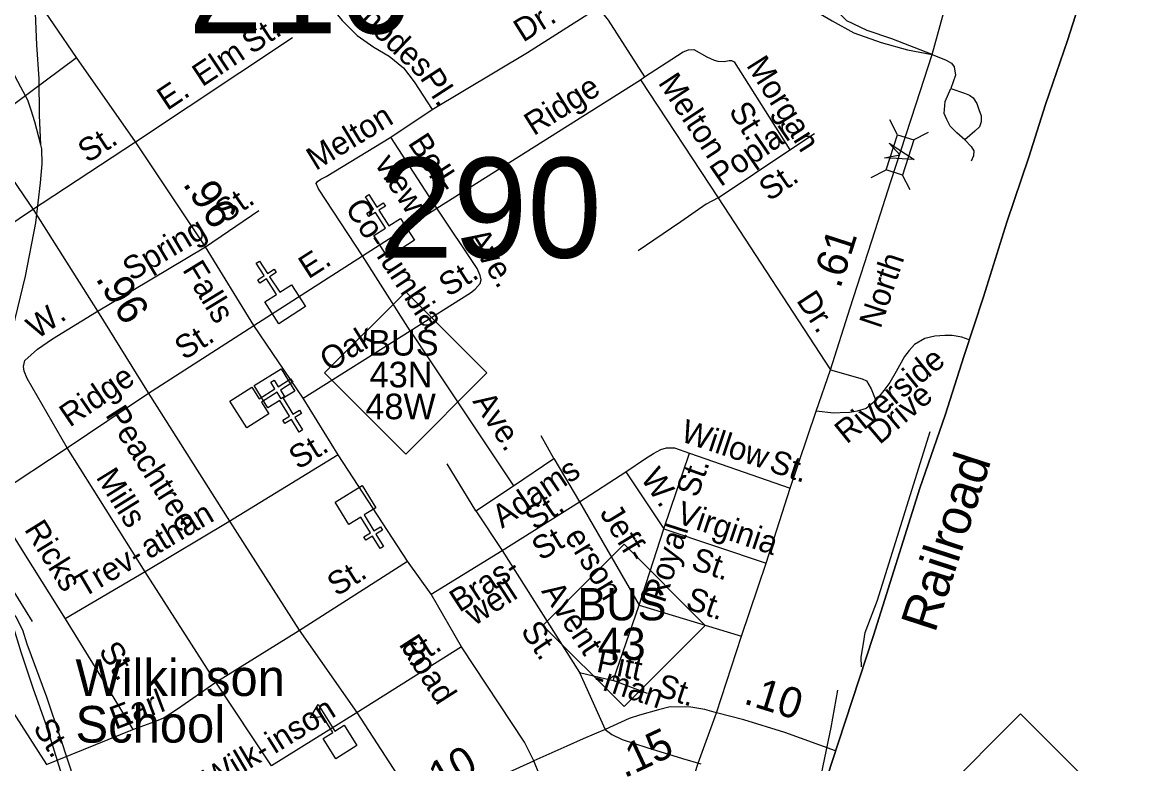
# Model space of a CAD drawing. Extents: x 2220236 to 2384410, y 720751 to 894131.
# Drawn here: x 2354211 to 2358744, y 802935 to 805976 of the extents above; entities that cross this region are included whole.
import ezdxf

# ---------------------------------------------------------------- set-up
doc = ezdxf.new("R2010")
doc.units = 0
doc.layers.add('Default', color=7, linetype='Continuous')

msp = doc.modelspace()

# ---------------------------------------------------------------- linework, layer by layer
at = {"layer": 'Default'}
for p, q in [((2354676.1, 805485.7), (2355318.8, 805913.3)), ((2355911.2, 805213), (2356746.3, 805739.4)), ((2356746.3, 805739.4), (2356762.1, 805752)), ((2356746.3, 805739.4), (2357064.1, 805255.7)), ((2355721.9, 805505), (2355892.1, 805618.2)), ((2357799.2, 805514.4), (2357767.5, 805575.8)), ((2354245.7, 805202.6), (2354676.1, 805485.7)), ((2355911.2, 805213), (2355721.9, 805505)), ((2357357.7, 805451.9), (2357458.8, 805519.1)), ((2357864.9, 805493.4), (2357926.2, 805525)), ((2357064.1, 805255.7), (2357357.7, 805451.9)), ((2357691.5, 805339), (2357752.8, 805370.6)), ((2357851.7, 805287.8), (2357820, 805349.1)), ((2355606.8, 805017.3), (2355911.2, 805213)), ((2357064.1, 805255.7), (2357524.7, 804550.2)), ((2353289.1, 804554.1), (2354245.7, 805202.6)), ((2354963.2, 805055.2), (2355181.3, 805203.8)), ((2354516.5, 804787.9), (2354963.2, 805055.2)), ((2355160.9, 804731.8), (2355606.8, 805017.3)), ((2355801.6, 804710.4), (2355606.8, 805017.3)), ((2354724.5, 804452.6), (2355160.9, 804731.8)), ((2355362.5, 804434.3), (2355801.6, 804710.4)), ((2355801.6, 804710.4), (2356225.1, 804075.2)), ((2357540.6, 804544.4), (2357540.6, 804544.4)), ((2354396.3, 804230.6), (2354724.5, 804452.6)), ((2356391.1, 804186.7), (2356338, 804280)), ((2353828.1, 803856), (2354396.3, 804230.6)), ((2354715.3, 803722.8), (2354396.3, 804230.6)), ((2355507.3, 804202.1), (2355058.7, 803926.9)), ((2356225.1, 804075.2), (2356391.1, 804186.7)), ((2356391.1, 804186.7), (2356495.3, 804009.9)), ((2356841.7, 803898.4), (2356946.8, 804209.4)), ((2356946.8, 804209.4), (2357359.8, 804064.9)), ((2356070.5, 803972.6), (2355953.5, 804165.5)), ((2356495.3, 804009.9), (2356685.6, 804132.3)), ((2356685.6, 804132.3), (2356841.7, 803898.4)), ((2356070.5, 803972.6), (2356225.1, 804075.2)), ((2356178.5, 803809.2), (2356495.3, 804009.9)), ((2356495.3, 804009.9), (2356740.8, 803585.9)), ((2356070.5, 803972.6), (2356178.5, 803809.2)), ((2355058.7, 803926.9), (2354715.3, 803722.8)), ((2356740.8, 803585.9), (2356841.7, 803898.4)), ((2356841.7, 803898.4), (2357261.3, 803758)), ((2355887.9, 803630.8), (2356178.5, 803809.2)), ((2356178.5, 803809.2), (2356496.3, 803309.7)), ((2355344, 803480.3), (2355790.4, 803765.6)), ((2354715.3, 803722.8), (2354387.6, 803529.1)), ((2355004.7, 803270.4), (2354715.3, 803722.8)), ((2356634.3, 803277.4), (2356740.8, 803585.9)), ((2356740.8, 803585.9), (2357160.3, 803458.1)), ((2355004.7, 803270.4), (2355344, 803480.3)), ((2356012.6, 803414.4), (2355579.9, 803143.2)), ((2356496.3, 803309.7), (2356601.2, 803075.4)), ((2356496.3, 803309.7), (2356634.3, 803277.4)), ((2355232.8, 802927.1), (2355004.7, 803270.4)), ((2356774.7, 803223.7), (2356634.3, 803277.4)), ((2354174.4, 803146.4), (2354311, 802932.1)), ((2355579.9, 803143.2), (2355232.8, 802927.1)), ((2354311, 802932.1), (2354664.4, 803075.4)), ((2356536.6, 802401.1), (2356308, 802947.4))]:
    msp.add_line(p, q, dxfattribs=at)
for points in [[(2358495.7, 805900.2), (2358583.1, 806175.7), (2358667.6, 806433.2), (2358735, 806641.3), (2358807.1, 806865.5), (2358853.6, 807010.9), (2358948.6, 807303.5), (2359065.4, 807661.7), (2359185.9, 808033.2), (2359310.3, 808418), (2359404.3, 808704), (2359474.6, 808924.4), (2359566.7, 809206.6), (2359631.2, 809404.2), (2359734.7, 809726.3), (2359812.6, 809956.2), (2359893.3, 810213.7), (2359976.8, 810464.5), (2360055.6, 810704.9), (2360122.1, 810917.7), (2360182.9, 811098.2), (2360257.9, 811329.1), (2360335.7, 811570.5), (2360358.2, 811638.9)], [(2356358.6, 807177.2), (2356678.5, 806903.4), (2356717.6, 806862.4), (2356796.6, 806788.3), (2356873.1, 806706.8), (2356949.6, 806610.5), (2357026.1, 806504.4), (2357097.7, 806385.8), (2357171.7, 806284.6), (2357255.6, 806180.9), (2357339.5, 806111.7), (2357425.9, 806042.6), (2357532, 805980.8), (2357620.8, 805931.5), (2357731.9, 805892), (2357840.5, 805862.3), (2357941.9, 805843.2)], [(2358807.1, 806865.5), (2358735, 806641.3), (2358667.6, 806433.2), (2358583.1, 806175.7), (2358495.7, 805900.2)], [(2356308, 802947.4), (2356270.2, 803024), (2356012.6, 803414.4), (2355887.9, 803630.8), (2355790.4, 803765.6), (2355507.3, 804202.1), (2355362.5, 804434.3), (2355160.9, 804731.8), (2354963.2, 805055.2), (2354676.1, 805485.7), (2354434, 805830.5), (2354250.4, 806100), (2353919.2, 806542.8)], [(2353682, 806503.7), (2353791.9, 806122.5), (2353838.8, 805926), (2353869.9, 805835.6), (2353914.4, 805743.6), (2353994.4, 805616.1), (2354148, 805366.9), (2354259.2, 805203.8), (2354519.5, 804790.9), (2354727.5, 804455.6), (2355061.7, 803929.9), (2355347, 803483.3), (2355582.9, 803146.2), (2355866.4, 802709.3)], [(2357941.9, 805843.2), (2357776.3, 805906.8), (2357675.1, 805941.3), (2357591.2, 805980.8), (2357536.9, 806035.2), (2357509.8, 806069.7), (2357499.9, 806109.3), (2357492.5, 806151.2), (2357495, 806193.2), (2357507.3, 806222.8), (2357519.7, 806250), (2357554.2, 806287), (2357598.6, 806316.7), (2357640.6, 806329), (2357687.5, 806331.5), (2357851.6, 806297.8)], [(2354288.3, 805473.1), (2354263.3, 805566.7), (2354248.7, 805614.5), (2354234.2, 805656.3), (2354205.6, 805710), (2354181.1, 805755.6), (2354166.4, 805813.4), (2354159.7, 805873.4), (2354160.9, 805937.2), (2354176.1, 806001.5), (2354197.5, 806055.6), (2354228.9, 806100.1), (2354272.2, 806146.5), (2354315.8, 806187.1), (2354365.4, 806215.7), (2354419.2, 806242.3), (2354500.7, 806263.3), (2354550.7, 806275.9)], [(2357941.9, 805843.2), (2357984.5, 806002.3), (2358027, 806167.5), (2358039.3, 806215.3)], [(2355485.2, 806050.4), (2355497.1, 806014.4), (2355522.5, 805982.4), (2355585.1, 805921.1), (2355653.1, 805873.3), (2355715.5, 805836.1), (2355774, 805788.8), (2355818.8, 805731.2), (2355892.1, 805618.2)], [(2354288.3, 805473.1), (2354282.9, 805594.9), (2354281.1, 805742.9), (2354271.4, 805882.5), (2354265.9, 806012.6)], [(2355892.1, 805618.2), (2356283.1, 805851.8), (2356545.5, 806018.4), (2356565, 806024.2), (2356585.5, 806018.4), (2356613.5, 805983.7), (2356762.1, 805752)], [(2356683.2, 800333.5), (2356770.6, 800597.6), (2356830.4, 800786.7), (2356901.6, 801006.1), (2357006, 801319.7), (2357067.7, 801514.5), (2357144.6, 801754.8), (2357269, 802139.6), (2357376.3, 802467.4), (2357468.4, 802751.5), (2357555.8, 803019.4), (2357701, 803461.2), (2357890.9, 804065.5), (2357994.4, 804364.8), (2358072.3, 804609.9), (2358151.1, 804850.3), (2358246.9, 805155.3), (2358337.1, 805422.3), (2358405.5, 805638.9), (2358495.7, 805900.2)], [(2358495.7, 805900.2), (2358405.5, 805638.9), (2358337.1, 805422.3), (2358246.9, 805155.3), (2358151.1, 804850.3), (2358072.3, 804609.9), (2357994.4, 804364.8), (2357890.9, 804065.5), (2357701, 803461.2), (2357555.8, 803019.4), (2357468.4, 802751.5), (2357376.3, 802467.4), (2357269, 802139.6), (2357144.6, 801754.8), (2357067.7, 801514.5), (2357006, 801319.7), (2356901.6, 801006.1), (2356830.4, 800786.7), (2356770.6, 800597.6), (2356683.2, 800333.5)], [(2356762.1, 805752), (2356920.9, 805854.5), (2356942.7, 805862.7), (2356964.8, 805863.3), (2357017.2, 805833.6), (2357047.3, 805820), (2357063.3, 805816.2), (2357089.4, 805814.5), (2357109.4, 805818.7), (2357119.4, 805818.9), (2357129.4, 805812.9), (2357357.7, 805451.9)], [(2352916.8, 805136.5), (2353030.8, 805138), (2353184.9, 805133.9), (2353312.9, 805123.3), (2353395, 805118.2), (2353464.7, 805131.1), (2353508.6, 805147.7), (2353586, 805192.7), (2353930.6, 805456.6), (2354434, 805830.5)], [(2357772.5, 805322.8), (2357875.3, 805641.1), (2357941.9, 805843.2)], [(2357941.9, 805843.2), (2357998.7, 805820.1), (2358020.5, 805807.7), (2358031.1, 805793), (2358036.5, 805758.3), (2358017.8, 805703.7)], [(2358075.1, 805494), (2358042.2, 805521.5), (2358015.6, 805549.1), (2358001.4, 805576.6), (2357990.7, 805601.5), (2357994.4, 805650.9), (2358017.8, 805703.7)], [(2358017.8, 805703.7), (2358074.2, 805684.2), (2358094.2, 805676.2), (2358109.7, 805665.5), (2358123.9, 805642.4), (2358132.8, 805618.4), (2358141.7, 805591.7), (2358141.7, 805567.7), (2358135.5, 805547.3), (2358116, 805529.5), (2358075.1, 805494)], [(2355606.8, 805017.3), (2355426.2, 805292.7), (2355416.8, 805314.8), (2355421.5, 805322.7), (2355435.7, 805332.2), (2355457.5, 805343.1), (2355721.9, 805505)], [(2358075.1, 805494), (2358101.7, 805466.4), (2358112.4, 805448.7), (2358110.6, 805427.3), (2358101.7, 805406)], [(2354141.1, 804589.5), (2354224.8, 804934.4), (2354268.1, 805152.9), (2354286.3, 805316.9), (2354293.3, 805395), (2354292.5, 805457), (2354288.3, 805473.1)], [(2357057.8, 803144), (2357160.3, 803458.1), (2357261.3, 803758), (2357359.8, 804064.9), (2357465.5, 804380.6), (2357524.7, 804550.2), (2357604.9, 804804), (2357707.4, 805121.2), (2357772.5, 805322.8)], [(2355801.6, 804710.4), (2356049, 804866.3), (2356068.8, 804880.7), (2356088.6, 804904.9), (2356092.5, 804918.9), (2356088.1, 804936.9), (2356075.9, 804966.6), (2355911.2, 805213)], [(2357064.1, 805255.7), (2357015.1, 805229.3), (2356911.2, 805157.3), (2356800.6, 805082.7), (2356736.7, 805038.7)], [(2354396.3, 804230.6), (2354232, 804514.6), (2354219.5, 804544.5), (2354217.3, 804564.4), (2354223, 804588.4), (2354274.5, 804635.1), (2354336, 804677.9), (2354516.5, 804787.9)], [(2358092.9, 804673), (2358063.3, 804685.1), (2358023.8, 804691.5), (2357993.9, 804691.5), (2357952.9, 804688.3), (2357911.9, 804678.8), (2357869, 804654.3), (2357847.4, 804630.2), (2357828.3, 804604.7), (2357793.6, 804543.1), (2357768.3, 804498.9), (2357743.1, 804465.8), (2357725.8, 804443.7), (2357709.9, 804424.5)], [(2357524.7, 804550.2), (2357654.9, 804513.9), (2357672.8, 804506), (2357691.4, 804472.3), (2357709.9, 804424.5)], [(2357709.9, 804424.5), (2357670.2, 804392), (2357634.5, 804381.6), (2357604.5, 804375.1), (2357564.5, 804374.7), (2357538.6, 804372.4), (2357465.5, 804380.6)], [(2357651.6, 803332.5), (2357650.4, 803372.2), (2357659.8, 803428.2), (2357667.3, 803474.3), (2357717.7, 803606.8), (2357933.2, 804297.1)], [(2356685.6, 804132.3), (2356767, 804187.3), (2356798.8, 804207.6), (2356828.5, 804224), (2356852.5, 804230.2), (2356884.5, 804230.7), (2356946.8, 804209.4)], [(2354078.5, 804021.5), (2354223.6, 803791.1), (2354387.6, 803529.1)], [(2354080.8, 803781.1), (2354133.6, 803713.6), (2354166.3, 803658.1), (2354251.8, 803519.2)], [(2354147.2, 803581.9), (2354185.6, 803538.5), (2354212.4, 803484.7), (2354230.9, 803427.1), (2354311.6, 803210.1), (2354367.5, 803042.7), (2354425.6, 802863.6), (2354467.2, 802726), (2354482, 802668.2), (2354509, 802590.7), (2354533.7, 802534.8), (2354570.4, 802467.3), (2354598.8, 802429.7), (2354629.2, 802394.1), (2354692.1, 802330.8)], [(2354147.2, 803581.9), (2354172.1, 803506.3), (2354205.4, 803394.6), (2354255.1, 803247.4), (2354313.1, 803086.1), (2354367.1, 802908.8), (2354402.6, 802785.2), (2354437.7, 802683.8), (2354452.5, 802636), (2354470.9, 802592.1), (2354493.6, 802540.4), (2354536.4, 802472.9), (2354570.9, 802425.3), (2354599.3, 802391.7), (2354621.5, 802378), (2354692.1, 802330.8)], [(2354387.6, 803529.1), (2354520.9, 803312.1), (2354664.4, 803075.4)], [(2354664.4, 803075.4), (2354740.1, 803103.8), (2354789, 803122.7), (2354848.1, 803160.5), (2355004.7, 803270.4)], [(2357440.5, 802687.5), (2357488.3, 802894.4), (2357527.9, 803084.7), (2357554.1, 803237)], [(2357057.8, 803144), (2357009.3, 803158.5), (2356952.1, 803167.7), (2356867.8, 803168.5), (2356819.7, 803156.7), (2356742.4, 803134.6), (2356699, 803121.2), (2356601.2, 803075.4), (2356511.3, 803037.5), (2356443.5, 803007.5), (2356308, 802947.4)], [(2356854.9, 802520.3), (2356905.6, 802700.7), (2356982.8, 802937.8), (2357057.8, 803144)], [(2357545.5, 802988.1), (2357337.6, 803063.9), (2357169.7, 803116.3), (2357057.8, 803144)], [(2356601.2, 803075.4), (2356628, 803054.9), (2356670.6, 803034.4), (2356771.6, 803002.8), (2356918.2, 802957), (2356993, 802935.4)], [(2355866.4, 802709.3), (2356034.3, 802807), (2356108.5, 802849.6), (2356193.8, 802895.2), (2356308, 802947.4)]]:
    msp.add_lwpolyline(points, dxfattribs=at)
for points in [[(2357752.8, 805370.6), (2357798.8, 805514.5), (2357866.1, 805493), (2357820, 805349.1)], [(2357765.2, 805480.1), (2357867.3, 805413.4), (2357745.5, 805420.2), (2357809.4, 805432.4)], [(2355652.6, 805101), (2355700.6, 805131.7), (2355659.6, 805195.9), (2355632.6, 805178.7), (2355624, 805192.2), (2355651, 805209.4), (2355618.7, 805260.1), (2355632.2, 805268.7), (2355664.5, 805218), (2355691.5, 805235.2), (2355700.1, 805221.7), (2355673.1, 805204.5), (2355714.1, 805140.3), (2355762.7, 805171.2), (2355820, 805081.5), (2355709.9, 805011.2)], [(2355205.5, 804828.7), (2355253.4, 804859.6), (2355212.2, 804923.7), (2355185.3, 804906.4), (2355176.7, 804919.8), (2355203.6, 804937.1), (2355171.1, 804987.7), (2355184.5, 804996.4), (2355217.1, 804945.8), (2355244, 804963.1), (2355252.6, 804949.6), (2355225.7, 804932.3), (2355266.9, 804868.3), (2355315.4, 804899.3), (2355373, 804809.8), (2355263.1, 804739.2)], [(2355450.6, 804537.6), (2355783.6, 804870.6), (2356116.6, 804537.6), (2355783.6, 804204.6)], [(2355329.3, 804463.6), (2355280.9, 804433.7), (2355320.8, 804368.8), (2355348, 804385.6), (2355356.4, 804372), (2355329.2, 804355.2), (2355360.7, 804304), (2355347.1, 804295.6), (2355315.5, 804346.8), (2355288.3, 804330), (2355279.9, 804343.6), (2355307.2, 804360.4), (2355267.2, 804425.3), (2355218.1, 804395.1), (2355162.3, 804485.8), (2355273.5, 804554.2)], [(2355152.7, 804479.9), (2355183.3, 804431.9), (2355247.6, 804472.7), (2355230.4, 804499.7), (2355243.9, 804508.3), (2355261.1, 804481.3), (2355311.8, 804513.6), (2355320.4, 804500), (2355269.7, 804467.8), (2355286.8, 804440.8), (2355273.4, 804432.2), (2355256.2, 804459.2), (2355191.9, 804418.3), (2355222.8, 804369.6), (2355132.9, 804312.5), (2355062.9, 804422.7)], [(2355661.3, 803985.4), (2355612.9, 803955.4), (2355652.8, 803890.6), (2355680.1, 803907.4), (2355688.4, 803893.8), (2355661.2, 803877), (2355692.7, 803825.8), (2355679.1, 803817.4), (2355647.5, 803868.6), (2355620.3, 803851.8), (2355611.9, 803865.4), (2355639.2, 803882.2), (2355599.2, 803947), (2355550.1, 803916.9), (2355494.3, 804007.5), (2355605.5, 804076)], [(2356345.3, 803503), (2356678.3, 803836), (2357011.3, 803503), (2356678.3, 803170)], [(2355496.9, 802956.4), (2355445.2, 803039.5), (2355484.3, 803063.9), (2355444.6, 803127.6), (2355391.8, 803123.3), (2355424.5, 803178), (2355492.4, 803068.9), (2355531.5, 803093.3), (2355583.3, 803010.1)], [(2357970.9, 802807.1), (2358303.9, 803140.1), (2358636.9, 802807.1), (2358303.9, 802474.1)]]:
    msp.add_lwpolyline(points, close=True, dxfattribs=at)

# ---------------------------------------------------------------- texts
for s, height, p in [('216', 410.1, (2354892.9, 805930)), ('290', 410.1, (2355672, 805010.2)), ('BUS', 105, (2355629.7, 804608.9)), ('43N', 105, (2355635.6, 804478.5)), ('48W', 105, (2355618.2, 804348)), ('BUS', 132.5, (2356487.8, 803523.5)), ('43', 132.5, (2356569.8, 803361.2)), ('Wilkinson', 150, (2354430, 803213.4)), ('School', 150, (2354430, 803022.4))]:
    msp.add_text(s, height=height, dxfattribs=at).set_placement(p)
for s, height, rotation, p in [('Rhodes', 95, 316.6118, (2355524.8, 806044.1)), ('Dr.', 95, 32.1502, (2356264.8, 805891.2)), ('St.', 95, 33.6366, (2355152.5, 805841.8)), ('Elm', 95, 33.6366, (2354949.6, 805708.3)), ('Morgan', 95, 302.3097, (2357176.8, 805799.3)), ('Pl.', 95, 302.9709, (2355839.1, 805747.6)), ('Melton', 95, 303.3963, (2356815.5, 805727.4)), ('E.', 95, 33.6366, (2354805.5, 805611.2)), ('Ridge', 95, 32.3525, (2356308.2, 805508)), ('St.', 95, 302.3097, (2357104.9, 805612.5)), ('Melton', 95, 31.4171, (2355414.5, 805365.1)), ('St.', 95, 33.3354, (2354480, 805396)), ('Poplar', 95, 34.4714, (2357074.1, 805298.7)), ('Bell-', 95, 303.032, (2355790.1, 805480.4)), ('view', 95, 303.032, (2355653.3, 805395.9)), ('St.', 95, 34.4714, (2357273.4, 805239)), ('.96', 125, 303.6993, (2354866.6, 805312.7)), ('St.', 95, 34.2679, (2355043.1, 805149.4)), ('Co-', 95, 303.329, (2355531.9, 805214.1)), ('Spring', 95, 30.8958, (2354660.1, 804912)), ('Ave.', 95, 302.0913, (2356030.4, 805093.7)), ('.61', 125, 72.0816, (2357563.8, 804880)), ('E.', 95, 32.7263, (2355384.5, 804920.7)), ('lumbia', 95, 303.4207, (2355661.1, 805018.2)), ('Falls', 95, 301.438, (2354865.8, 804961.5)), ('North', 95, 71.4803, (2357729.7, 804715.9)), ('St.', 95, 32.5192, (2355958.1, 804847.2)), ('.96', 125, 301.8127, (2354509.7, 804925.1)), ('Dr.', 95, 303.0485, (2357382.4, 804835.2)), ('W.', 95, 34.8368, (2354271.9, 804673.3)), ('St.', 95, 32.6102, (2354875.6, 804588.2)), ('Oak', 95, 32.0102, (2355469.8, 804540.1)), ('Riverside', 95, 39.105, (2357590.7, 804243.7)), ('Ridge', 95, 34.2388, (2354406.2, 804313)), ('Drive', 95, 40.4867, (2357725.8, 804241.3)), ('Ave.', 95, 303.4207, (2356055.4, 804421.1)), ('Peachtree', 95, 302.4451, (2354549.8, 804366)), ('Willow', 95, 341.5411, (2356905, 804259.5)), ('St.', 95, 31.5275, (2355342.2, 804139.3)), ('St.', 95, 341.5411, (2357268, 804135.8)), ('Railroad', 150, 71.9504, (2357952.8, 803468.3)), ('Adams', 95, 33.8525, (2356178.4, 803898.7)), ('Mills', 95, 301.8838, (2354511.5, 804110.6)), ('W.', 95, 304.3803, (2356743.3, 804107.2)), ('St.', 95, 70.6462, (2356978.9, 804022.7)), ('athan', 95, 30.7254, (2354731.7, 803772.6)), ('St.', 95, 33.8525, (2356312.5, 803890.2)), ('Jeff-', 95, 301.5355, (2356576.4, 803963.2)), ('Virginia ', 95, 341.4868, (2356887.9, 803924.6)), ('Ricks', 95, 301.8838, (2354217.7, 803896.9)), ('St.', 95, 30.9661, (2356337.3, 803766)), ('Royal', 95, 72.1525, (2356844.6, 803590.9)), ('erson', 95, 301.5355, (2356432.2, 803868.4)), ('Trev-', 95, 30.6017, (2354461.7, 803614.1)), ('St.', 95, 341.4868, (2356948.3, 803735.2)), ('St.', 95, 32.5835, (2355500.7, 803619.4)), ('Bras-', 95, 33.032, (2356003.6, 803553.6)), ('well', 95, 33.032, (2356065.4, 803499.2)), ('Avent', 95, 303.716, (2356337.3, 803643)), ('St.', 95, 340.9702, (2356926, 803573.8)), ('St.', 95, 303.716, (2356252.2, 803481.2)), ('Road', 95, 302.6741, (2355752.8, 803426)), ('St.', 95, 32.078, (2355805.8, 803323.5)), ('St.', 95, 303.6014, (2354521.8, 803397.5)), ('Pitt', 95, 347.964, (2356561.2, 803313.8)), ('-man', 95, 341.6459, (2356546.4, 803252.2)), ('St.', 95, 341.6459, (2356805.7, 803217.6)), ('.10', 125, 342.654, (2357163.8, 803183.7)), ('Earl', 95, 20.8009, (2354593.2, 803074.4)), ('inson', 95, 31.9058, (2355246.1, 802974)), ('St.', 95, 302.5143, (2354253.4, 803083.4)), ('.15', 125, 25.0816, (2356679.7, 802875.5)), ('Wilk-', 95, 30.5717, (2354990.4, 802823.5)), ('.10', 125, 29.8698, (2355884.6, 802793))]:
    msp.add_text(s, height=height, rotation=rotation, dxfattribs=at).set_placement(p)

doc.saveas('drawing.dxf')
